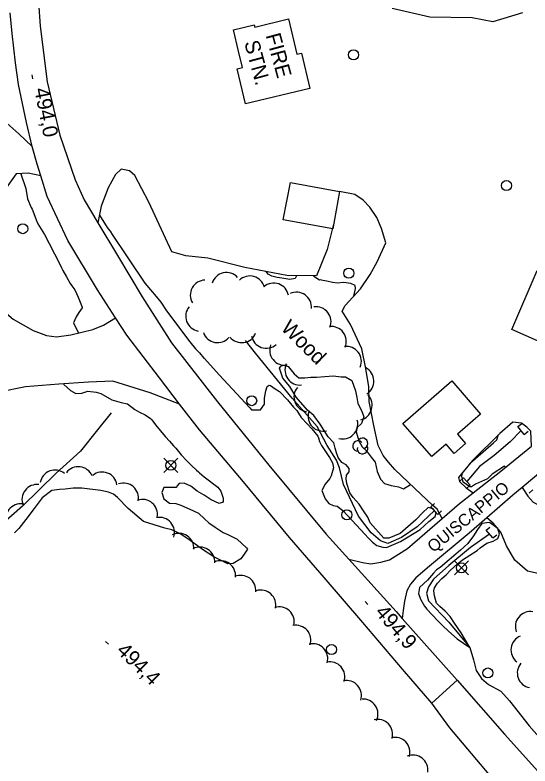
# Model space of a CAD drawing. Extents: x 642515 to 647219, y 6080136 to 6084356.
# Drawn here: x 643612.9 to 643716, y 6081462 to 6081612.4 of the extents above; entities that cross this region are included whole.
import ezdxf

# ---------------------------------------------------------------- set-up
doc = ezdxf.new("R2010")
doc.units = 0
for name, color, linetype in [('Level 19', 7, 'Continuous'), ('Level 2', 7, 'Continuous'), ('Level 21', 7, 'Continuous'), ('Level 26', 7, 'Continuous'), ('Level 3', 7, 'Continuous'), ('Level 31', 7, 'Continuous'), ('Level 36', 7, 'Continuous'), ('Level 4', 7, 'Continuous'), ('Level 44', 7, 'Continuous')]:
    doc.layers.add(name, color=color, linetype=linetype)

msp = doc.modelspace()

# ---------------------------------------------------------------- linework, layer by layer
at = {"layer": 'Level 19'}
for points in [[(643714.46, 6081612.87), (643708.54, 6081611.02), (643704.41, 6081611.84), (643695.9, 6081611.96), (643688.37, 6081613.71)], [(643676.67, 6081570.52), (643675.36, 6081565.48), (643673.21, 6081560.18), (643667.29, 6081560.23), (643658.88, 6081561.85), (643651.47, 6081563.73), (643647.05, 6081564.2), (643644.26, 6081564.98), (643639.65, 6081574.91), (643636.88, 6081580.29), (643635.81, 6081581.23), (643634.14, 6081581.56), (643633, 6081580.51), (643631.53, 6081577.8), (643630.15, 6081574.16), (643629.46, 6081570.82)], [(643618.02, 6081580.18), (643615.49, 6081580.74), (643613.08, 6081580.58), (643611.43, 6081578.25), (643608.07, 6081571.06), (643606.09, 6081564.56), (643605.93, 6081561.44), (643606.92, 6081558.69), (643608.5, 6081555.57), (643610.68, 6081553.05), (643612.51, 6081551.52), (643616.53, 6081549.21), (643619.17, 6081548.25), (643621.21, 6081547.99), (643624.04, 6081548.38), (643628.44, 6081549.43), (643630.6, 6081550.34), (643632.99, 6081551.81)], [(643698.39, 6081511.6), (643697.38, 6081513.46), (643696.53, 6081514.21), (643692.92, 6081517.6), (643688.93, 6081521.4), (643687.66, 6081522.89), (643686.61, 6081524.19), (643685.59, 6081526.22), (643684.72, 6081530.23), (643683.8, 6081535.04), (643683.72, 6081537.98), (643683.08, 6081541.64), (643682.34, 6081545.54), (643680.04, 6081550.43), (643678.37, 6081553.1), (643678.98, 6081554.23), (643682.02, 6081557.61), (643684, 6081560.48), (643685.41, 6081562.96), (643687.09, 6081566.77), (643686.22, 6081569.66), (643685.3, 6081571.89), (643683.92, 6081573.94), (643682.58, 6081575.34), (643680.93, 6081576.48), (643677.86, 6081577.08)], [(643645.82, 6081534.52), (643639.95, 6081536.79), (643632.43, 6081539.07), (643627.61, 6081538.91), (643621.64, 6081538.47), (643614.95, 6081537.99), (643609.62, 6081536.91)], [(643716.3, 6081526.08), (643716.15, 6081529.1), (643715.33, 6081529.89), (643714.31, 6081530.71), (643712.56, 6081530.87), (643709.93, 6081528.64), (643704.45, 6081523.24), (643701.69, 6081519.83), (643701.87, 6081519), (643703.2, 6081517.76), (643704.6, 6081516.72)], [(643714.44, 6081517.83), (643715.53, 6081516.05), (643716.61, 6081514.87), (643717.9, 6081514.19), (643719.45, 6081514.58), (643722.56, 6081516.23), (643727.29, 6081518.97), (643730.61, 6081521.72), (643732.97, 6081522.61), (643734.57, 6081521.58), (643737.21, 6081518.82), (643740.09, 6081516.07), (643741.46, 6081516), (643742.35, 6081516.66), (643744.1, 6081518.15), (643745.73, 6081519.81)], [(643717.59, 6081500.6), (643715.5, 6081501.07), (643712.94, 6081503.24), (643711.26, 6081506.14), (643710.16, 6081508.85), (643708.59, 6081510.68), (643707.37, 6081511.76)]]:
    msp.add_lwpolyline(points, dxfattribs=at)
at = {"layer": 'Level 2'}
for points in [[(643614.04, 6081580.64), (643615.01, 6081577.69), (643615.35, 6081575.58), (643616.11, 6081573.86), (643616.29, 6081573.55), (643616.67, 6081572.69), (643617.08, 6081571.43), (643617.41, 6081570.61), (643618.77, 6081568.45), (643619.69, 6081566.66), (643621.82, 6081562.55), (643622.15, 6081561.8), (643622.43, 6081561.26), (643623.2, 6081559.99), (643623.93, 6081558.67), (643624.28, 6081558.21), (643624.82, 6081557.36), (643625.52, 6081555.92), (643626.34, 6081553.92), (643626.31, 6081553.8), (643625.65, 6081552.87), (643625.1, 6081551.99), (643624.58, 6081550.79), (643625.57, 6081548.74)], [(643629.77, 6081572.31), (643631.33, 6081569.88), (643632.12, 6081568.89), (643632.21, 6081568.66), (643638.87, 6081558.69), (643641.14, 6081556.03)], [(643669.24, 6081560.21), (643668.94, 6081559.63), (643667.91, 6081559.48), (643666.32, 6081559.74), (643665.39, 6081559.88), (643664.29, 6081560.09), (643663.54, 6081560.52), (643663.14, 6081561.03)], [(643680.71, 6081556.16), (643680.78, 6081556.35), (643681.05, 6081557.62), (643680.97, 6081558.22), (643680.09, 6081558.68), (643678.68, 6081558.87), (643677.44, 6081558.75), (643676.43, 6081558.88), (643675.28, 6081559.13), (643674.51, 6081559.28), (643673.94, 6081559.4), (643673.82, 6081559.35), (643672.73, 6081560.08), (643672.61, 6081560.18)], [(643641.14, 6081556.03), (643642.06, 6081554.92), (643643.18, 6081553.19), (643647.86, 6081546.99), (643649.04, 6081545.58), (643649.82, 6081544.75), (643650.66, 6081543.72), (643650.78, 6081543.61), (643653.77, 6081540.39), (643659.89, 6081533.76), (643660.24, 6081533.38), (643662.04, 6081533.38), (643662.81, 6081534.51), (643662.85, 6081535.68), (643663.11, 6081537.19), (643663.38, 6081538.01), (643663.76, 6081538.27), (643664.04, 6081538.25), (643664.97, 6081537.59), (643665.82, 6081537), (643667.41, 6081535.38), (643668.6, 6081533.89), (643669.29, 6081533.21), (643670.18, 6081531.83), (643671.4, 6081530.46), (643672.27, 6081529.55), (643673.53, 6081528.07), (643673.63, 6081527.76), (643673.81, 6081527), (643674.22, 6081526.19), (643674.76, 6081525.42), (643675.83, 6081523.8), (643676.47, 6081522.72), (643676.66, 6081521.73), (643676.2, 6081520.17), (643675.92, 6081519.59), (643674.99, 6081518.44), (643674.31, 6081517.23), (643674.99, 6081515.51), (643675.73, 6081514.63), (643676.56, 6081514.2), (643677.34, 6081514.06), (643678.52, 6081513.17), (643680.34, 6081511.28), (643681.25, 6081510.25), (643682.9, 6081508.43), (643683.64, 6081507.64), (643684.45, 6081506.85), (643685.34, 6081506.22), (643686.53, 6081505.86)], [(643686.53, 6081505.86), (643687.22, 6081505.79), (643690.03, 6081507.02), (643694, 6081509.41), (643695.7, 6081511.01), (643697, 6081511.98), (643697.2, 6081512.72), (643696.62, 6081513.52), (643695.56, 6081513.77), (643694.46, 6081512.7), (643693.15, 6081511.36), (643690, 6081508.62), (643687.7, 6081507.63), (643686.73, 6081507.64), (643683.99, 6081510.72), (643683.51, 6081511.89), (643682.62, 6081513.12), (643681.77, 6081514.47), (643680.59, 6081515.8), (643679.89, 6081516.72), (643679.32, 6081518.57), (643679.18, 6081519.52), (643679.24, 6081520.29), (643679.8, 6081520.93), (643679.8, 6081521.61), (643679.15, 6081522.33), (643678.31, 6081522.84), (643677.56, 6081523.8), (643677.25, 6081524.74), (643676.99, 6081525.65), (643676.68, 6081526.75), (643675.55, 6081527.96), (643673.97, 6081530.47), (643672.69, 6081532.19), (643671.45, 6081533.28), (643669.15, 6081535.9), (643667.87, 6081538.06), (643666.52, 6081539.7), (643665.86, 6081541.71), (643666.07, 6081542.12), (643666.54, 6081542.32), (643667.56, 6081542.02), (643668.79, 6081540.58), (643669.68, 6081539.79), (643670.89, 6081539.79), (643672.09, 6081539.87), (643673.09, 6081539.9), (643673.25, 6081539.91), (643676.57, 6081540.17), (643678.15, 6081539.99), (643679.03, 6081539.97), (643680.33, 6081539.21)], [(643680.33, 6081539.21), (643681.07, 6081537.13), (643681.28, 6081535.82), (643681.53, 6081534.63), (643682.23, 6081533.19), (643682.71, 6081531.93), (643682.24, 6081530.61), (643681.41, 6081529.84), (643681.15, 6081528.93), (643681.71, 6081527.16), (643682.36, 6081525.92), (643683.17, 6081525.21), (643684.18, 6081523.87), (643684.97, 6081522.88), (643685.38, 6081521.02), (643686.05, 6081519.45), (643686.87, 6081518.58), (643688.19, 6081518.19), (643689.65, 6081517.96), (643690.68, 6081517.51), (643692.07, 6081518.41)], [(643622.56, 6081538.54), (643622.65, 6081538.41), (643623.97, 6081537.25), (643625.02, 6081536.64), (643626.22, 6081536.72), (643627.44, 6081537.08), (643629.14, 6081536.87), (643630.04, 6081536.61), (643632.26, 6081535.35), (643634.14, 6081534.83), (643635.41, 6081534.55), (643636.85, 6081533.44), (643637.81, 6081532.9), (643638.93, 6081532.37), (643639.98, 6081531.6), (643640.24, 6081531.38), (643640.99, 6081530.34), (643641.96, 6081529.2), (643643, 6081527.98), (643643.79, 6081527.07), (643644.62, 6081526.12), (643645.05, 6081525.67), (643646.14, 6081524.33), (643647.27, 6081523.12), (643648.13, 6081522.29), (643649.2, 6081521.28), (643649.59, 6081520.94), (643649.84, 6081520.72), (643650.74, 6081519.93), (643653.49, 6081517.9), (643654.07, 6081517.1), (643654.53, 6081515.64), (643654.58, 6081514.84), (643653.75, 6081514.59), (643652.14, 6081515.32), (643650.75, 6081516.24), (643649.37, 6081517.07), (643648.05, 6081518.07), (643646.77, 6081518.67), (643645.73, 6081518.6), (643645.24, 6081518.04), (643645.18, 6081517.8), (643644.58, 6081517.8), (643643.77, 6081517.82), (643642.69, 6081517.79), (643642.27, 6081516.8), (643642.68, 6081515.54), (643643.82, 6081514.69), (643645.08, 6081514.58), (643646.1, 6081514.28)], [(643703.86, 6081522.52), (643704.07, 6081522.73), (643706.61, 6081524.95), (643708.7, 6081526.73), (643709.34, 6081527.38), (643709.64, 6081528.24), (643709.64, 6081528.36)], [(643711.11, 6081521.82), (643710.86, 6081522.05), (643708.44, 6081520.49), (643707.46, 6081519.54), (643705.04, 6081518.5), (643704.27, 6081517.96), (643703.95, 6081517.94), (643702.6, 6081518.9), (643702.32, 6081520.04), (643702.46, 6081520.78)], [(643714.56, 6081517.63), (643714.64, 6081518)], [(643646.1, 6081514.28), (643648.63, 6081513.12), (643649.58, 6081512.66), (643650.79, 6081511.54), (643651.65, 6081510.71), (643652.95, 6081509.87), (643654.55, 6081508.77), (643655.5, 6081508.39), (643657.33, 6081507.47), (643659.22, 6081505.74), (643659.4, 6081505.43), (643658.74, 6081504.43), (643658.08, 6081503.5), (643656.58, 6081502.56), (643655.5, 6081502.52), (643652.71, 6081503.91), (643650.4, 6081505.4), (643647.91, 6081507.21), (643645.88, 6081508.6), (643645.39, 6081508.81), (643644.26, 6081509.34), (643642.84, 6081509.68), (643638.57, 6081511.01), (643635.5, 6081513.62), (643633.38, 6081515.77), (643632.61, 6081516.44), (643631.58, 6081516.9), (643630.03, 6081517.2), (643626.22, 6081517.67), (643624.49, 6081517.68), (643622.94, 6081517.45), (643621.78, 6081517.42), (643620.23, 6081517.19), (643618.32, 6081515.7), (643616.69, 6081513.58), (643615.07, 6081511.39), (643613.63, 6081509.56), (643612.76, 6081508.74)]]:
    msp.add_lwpolyline(points, dxfattribs=at)
msp.add_lwpolyline([(643705.99, 6081505.7), (643707.33, 6081506.63), (643708.63, 6081507.08), (643709.55, 6081507.62), (643709.86, 6081508.49), (643709.54, 6081509.59), (643707.85, 6081510.76), (643706.34, 6081510.58), (643705.46, 6081509.4), (643704.7, 6081508.1), (643703.52, 6081506.58), (643702.08, 6081505.28), (643697.98, 6081501.79), (643697.28, 6081501.34), (643696.69, 6081500.66), (643695.46, 6081499.25), (643693.87, 6081497.78), (643693.67, 6081496.6), (643694.07, 6081495.42), (643694.84, 6081494.07), (643695.33, 6081493.42), (643697.54, 6081491.11), (643698.44, 6081490.17), (643699.65, 6081489.04), (643701.4, 6081487.51), (643703.91, 6081485.78), (643702.22, 6081488.68), (643700.89, 6081490.61), (643699.99, 6081491.99), (643698.99, 6081493.01), (643697.93, 6081493.95), (643697.27, 6081494.67), (643696.86, 6081496.09), (643696.75, 6081497.08), (643696.83, 6081497.69), (643697.49, 6081498.62), (643698.35, 6081499.6), (643699.22, 6081500.34), (643700.08, 6081501.24), (643701.48, 6081502.5), (643702.48, 6081503.29), (643705.4, 6081505.17)], close=True, dxfattribs=at)
at = {"layer": 'Level 21'}
for points in [[(643617.23, 6081619.83), (643617.94, 6081610.21), (643619.29, 6081599.06), (643621.85, 6081588.35), (643624.9, 6081579.41), (643626.73, 6081575.38), (643629.46, 6081570.82), (643633.39, 6081564.26), (643638.32, 6081556.01), (643644.21, 6081546.77), (643653.4, 6081534.94), (643663.66, 6081522.25), (643675.2, 6081508.45), (643679.69, 6081503.47), (643689.18, 6081492.95), (643690.41, 6081491.57), (643701.4, 6081479.23), (643696.35, 6081474.59), (643690.43, 6081481.44), (643682.53, 6081490.78), (643674.77, 6081499.77), (643667.84, 6081507.8), (643658.61, 6081518.91), (643649.83, 6081529.32), (643645.82, 6081534.52), (643641.77, 6081539.77), (643635.25, 6081548.28)], [(643616.32, 6081586.09), (643616.32, 6081586.09), (643613.62, 6081588.61), (643604.55, 6081596.63), (643600.07, 6081601.9), (643598.04, 6081604.29), (643589.94, 6081613.58)], [(643635.25, 6081548.28), (643632.99, 6081551.81), (643629.41, 6081557.4), (643623.45, 6081567.23), (643619.32, 6081576.06), (643618.02, 6081580.18), (643617.28, 6081582.53), (643616.32, 6081586.09), (643615.15, 6081590.89), (643613.56, 6081598.48), (643612.95, 6081602.87), (643612.33, 6081608.72), (643611.89, 6081612.88)], [(643679.69, 6081503.47), (643682.43, 6081502.81), (643684.14, 6081502.52), (643686.09, 6081502.85), (643687.87, 6081503.33), (643691.46, 6081505.62), (643698.39, 6081511.6), (643701.89, 6081514.61), (643704.6, 6081516.72), (643710.16, 6081521.04), (643716.3, 6081526.08)], [(643718.97, 6081521.6), (643714.44, 6081517.83), (643712.55, 6081516.26), (643707.37, 6081511.76), (643703.79, 6081508.66), (643695.89, 6081502.06), (643693.15, 6081499.7), (643692.03, 6081498.42), (643691.31, 6081497.08), (643690.88, 6081495.04), (643690.61, 6081493.17), (643690.41, 6081491.57)], [(643701.4, 6081479.23), (643710.85, 6081468.38), (643723.53, 6081454.33)], [(643717.32, 6081448.93), (643710.57, 6081456.98), (643707.84, 6081460.24), (643699.94, 6081469.66), (643696.35, 6081474.59)]]:
    msp.add_lwpolyline(points, dxfattribs=at)
at = {"layer": 'Level 26'}
for p, q in [((643713.56, 6081530.02), (643714.34, 6081530.64)), ((643714.82, 6081528.44), (643713.56, 6081530.02)), ((643714.82, 6081528.44), (643715.6, 6081529.08)), ((643702.64, 6081519.75), (643701.9, 6081519.07)), ((643702.64, 6081519.75), (643704.02, 6081518.29)), ((643704.02, 6081518.29), (643703.3, 6081517.61)), ((643716.56, 6081517.35), (643715.8, 6081516.69)), ((643696.14, 6081513.92), (643696.86, 6081514.58)), ((643697.5, 6081512.42), (643696.14, 6081513.92)), ((643697.5, 6081512.42), (643698.24, 6081513.1)), ((643707.23, 6081509.23), (643707.97, 6081509.87)), ((643708.55, 6081507.69), (643707.23, 6081509.23)), ((643708.55, 6081507.69), (643709.31, 6081508.35))]:
    msp.add_line(p, q, dxfattribs=at)
at = {"layer": 'Level 3'}
for p, q in [((643616.21, 6081600.42), (643616.36, 6081599.63)), ((643682.97, 6081494.95), (643683.49, 6081494.35)), ((643630.99, 6081486.98), (643631.56, 6081486.42))]:
    msp.add_line(p, q, dxfattribs=at)
at = {"layer": 'Level 31'}
for points in [[(643671.92, 6081597.73), (643659.02, 6081594.65), (643657.35, 6081601.66), (643658.42, 6081601.92), (643657.63, 6081605.21), (643656.62, 6081609.45), (643660.75, 6081610.44), (643660.86, 6081610), (643667.63, 6081611.62), (643669.32, 6081604.56), (643670.21, 6081604.77), (643671.92, 6081597.73)], [(643668.04, 6081578.85), (643677.86, 6081577.08), (643676.51, 6081569.61), (643666.56, 6081571.41), (643668.04, 6081578.85)], [(643712.32, 6081549.44), (643717.4, 6081561.23), (643725.47, 6081557.75), (643723.03, 6081552.09), (643725.57, 6081550.99), (643724.34, 6081548.13), (643721.78, 6081549.23), (643720.36, 6081545.93), (643712.32, 6081549.44)], [(643690.52, 6081530.63), (643700.33, 6081539.13), (643706.1, 6081532.47), (643701.47, 6081528.45), (643703.08, 6081526.59), (643700.8, 6081524.62), (643699.18, 6081526.48), (643696.34, 6081524.02), (643690.52, 6081530.63)]]:
    msp.add_lwpolyline(points, dxfattribs=at)
at = {"layer": 'Level 36'}
for p, q in [((643645.48, 6081520.83), (643642.66, 6081523.65)), ((643642.66, 6081520.83), (643645.48, 6081523.65)), ((643703.67, 6081500.29), (643700.85, 6081503.11)), ((643700.85, 6081500.29), (643703.67, 6081503.11))]:
    msp.add_line(p, q, dxfattribs=at)
for centre in [(643680.64, 6081604.44), (643711.28, 6081578.26), (643614.42, 6081569.62), (643679.71, 6081560.72), (643660.26, 6081535.18), (643644.07, 6081522.24), (643679.32, 6081512.33), (643702.26, 6081501.7), (643676.24, 6081485.35), (643707.55, 6081480.66)]:
    msp.add_circle(centre, 1, dxfattribs=at)
at = {"layer": 'Level 4'}
for points in [[(643696.82, 6081513.16), (643693.41, 6081509.95), (643690.24, 6081507.8), (643687.54, 6081506.62), (643686.02, 6081507.12), (643684.18, 6081508.73), (643681.66, 6081512.07), (643678.63, 6081518.43), (643677.84, 6081521.77), (643677.26, 6081523.26), (643675.37, 6081526.2), (643673.35, 6081530.01), (643668.34, 6081535.68), (643661.02, 6081544.67), (643658.99, 6081547.27)], [(643632.13, 6081532.76), (643629.42, 6081529.32), (643625.95, 6081525.1), (643621.09, 6081520.66), (643614.35, 6081514.09), (643606.58, 6081507.28)], [(643714.2, 6081529.22), (643711.98, 6081526.94), (643708.81, 6081524.19), (643705.9, 6081521.98), (643703.32, 6081519.03)], [(643707.89, 6081508.45), (643704.07, 6081505.82), (643699.76, 6081502.19), (643696.68, 6081499.44), (643695.65, 6081497.93), (643695.25, 6081496.61), (643695.68, 6081495.11), (643699.74, 6081490.86), (643703.91, 6081485.78), (643704.67, 6081483.29), (643705.22, 6081481.15), (643706.29, 6081479.53), (643707.7, 6081478.38), (643710.12, 6081477.01), (643711.9, 6081475.07), (643715.82, 6081470.05), (643718.38, 6081467.2)]]:
    msp.add_lwpolyline(points, dxfattribs=at)
at = {"layer": 'Level 44'}
for centre, radius, start, end in [((643655.22, 6081557.85), 3, 42.6864, 162.6643), ((643659.9, 6081557.16), 3, 14.2326, 134.2106), ((643650.97, 6081556.34), 3, 91.4664, 211.4443), ((643664.67, 6081555.73), 3, 10.7008, 130.6787), ((643669.22, 6081553.92), 3, 355.0026, 114.9805), ((643650.04, 6081552.09), 3, 140.4542, 260.4321), ((643673.14, 6081551), 3, 338.1786, 98.1565), ((643676.2, 6081547.05), 3, 336.8442, 96.8221), ((643653.42, 6081549.81), 3, 199.5098, 319.4878), ((643658.25, 6081549.81), 3, 218.6548, 338.6327), ((643663.17, 6081548.69), 3, 190.8469, 310.8249), ((643666.86, 6081545.3), 3, 159.2191, 279.197), ((643679.22, 6081543.06), 3, 337.634, 97.6119), ((643669.92, 6081541.32), 3, 155.9405, 275.9185), ((643681.72, 6081539.09), 3, 302.2399, 62.2179), ((643671.72, 6081535.94), 3, 140.6536, 260.6316), ((643681.38, 6081534.26), 3, 283.6214, 43.5994), ((643674.55, 6081532.08), 3, 163.6631, 283.6411), ((643678.5, 6081530.52), 3, 254.5954, 14.5733), ((643681.55, 6081526.11), 1.05, 44.1154, 269.804), ((643682.45, 6081526.64), 1.05, 282.2692, 149.7263), ((643682.45, 6081525.59), 1.05, 166.9369, 29.6212), ((643620.88, 6081518.3), 3, 50.4951, 170.473), ((643625.55, 6081518.97), 3, 23.209, 143.187), ((643630.32, 6081517.9), 3, 8.8854, 128.8634), ((643617.26, 6081515.4), 3, 82.4308, 202.4087), ((643634.61, 6081515.68), 3, 349.2802, 109.2581), ((643638.4, 6081512.42), 3, 349.2802, 109.2581), ((643614.02, 6081511.54), 3, 74.3265, 194.3044), ((643641.8, 6081508.83), 3, 341.2267, 101.2046), ((643645.69, 6081505.62), 3, 356.3805, 116.3584), ((643649.88, 6081502.87), 3, 357.6856, 117.6635), ((643654.04, 6081500.15), 3, 353.963, 113.9409), ((643658.09, 6081497.21), 3, 353.963, 113.9409), ((643662.09, 6081494.27), 3, 347.6144, 107.5923), ((643665.78, 6081490.9), 3, 347.6144, 107.5923), ((643716.05, 6081489.96), 3, 80.8048, 200.7827), ((643669.11, 6081487.22), 3, 341.5024, 101.4803), ((643715.16, 6081485.27), 3, 112.0754, 232.0533), ((643672.49, 6081483.52), 3, 343.874, 103.852), ((643675.91, 6081479.88), 3, 341.824, 101.8019), ((643716.44, 6081480.67), 3, 139.6462, 259.6242), ((643679.24, 6081476.15), 3, 341.824, 101.8019), ((643682.54, 6081472.45), 3, 333.6342, 93.6122), ((643685.48, 6081468.36), 3, 344.0558, 104.0337), ((643688.95, 6081464.76), 3, 344.0558, 104.0337), ((643692.54, 6081461.23), 3, 352.1674, 112.1454)]:
    msp.add_arc(centre, radius, start, end, dxfattribs=at)

# ---------------------------------------------------------------- texts
at = {"layer": 'Level 21'}
msp.add_text('QUISCAPPIO', height=2.4, rotation=39.4401, dxfattribs=at).set_placement((643696.65, 6081504.65))
at = {"layer": 'Level 3'}
for s, rotation, p in [('494,0', 281.1214, (643616.72, 6081597.58)), ('494,9', 310.5581, (643684.81, 6081492.74)), ('494,4', 315.59, (643633.02, 6081484.93))]:
    msp.add_text(s, height=3, rotation=rotation, dxfattribs=at).set_placement(p)
at = {"layer": 'Level 31'}
for s, p in [('FIRE', (643663.04, 6081608.36)), ('STN.', (643658.74, 6081606.92))]:
    msp.add_text(s, height=3, rotation=285.1341, dxfattribs=at).set_placement(p)
at = {"layer": 'Level 44'}
msp.add_text('Wood', height=3, rotation=315.1749, dxfattribs=at).set_placement((643665.93, 6081549.56))

doc.saveas('drawing.dxf')
